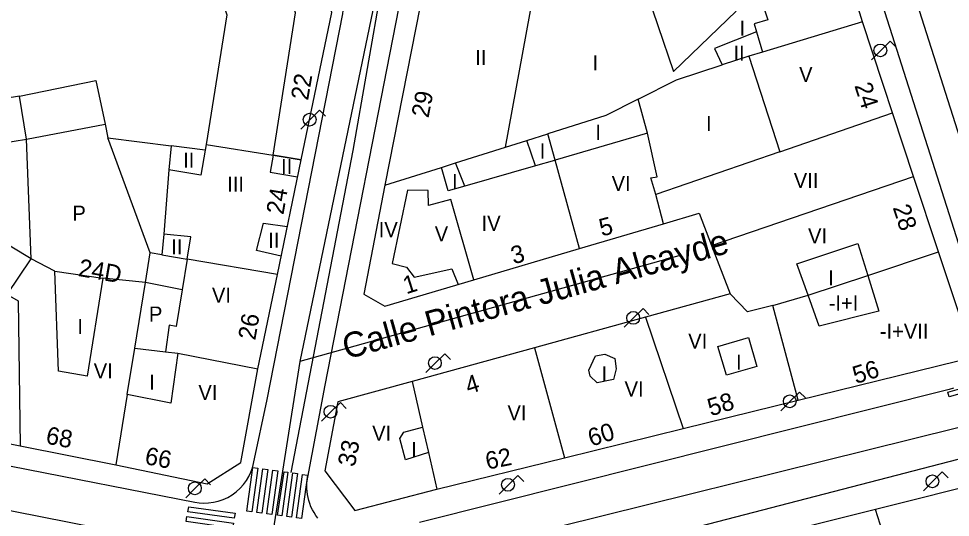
# Model space of a CAD drawing. Extents: x 282771 to 285132, y 4823109 to 4825496.
# Drawn here: x 284723.9 to 284816.8, y 4823569.9 to 4823619.7 of the extents above; entities that cross this region are included whole.
import ezdxf

# ---------------------------------------------------------------- set-up
doc = ezdxf.new("R2010")
doc.units = 0
for name, color, linetype in [('ACERA-BORDILLO', 7, 'Continuous'), ('CALLE-EJE', 7, 'Continuous'), ('CALLE-TEXTO', 7, 'Continuous'), ('EDIFICIO', 7, 'Continuous'), ('FAROLA', 7, 'Continuous'), ('INTERIOR-EDIFICIO', 7, 'Continuous'), ('MEDIANERA', 7, 'Continuous'), ('NUM-LOCAL', 7, 'Continuous'), ('NUM-PORTAL', 7, 'Continuous'), ('PASO-PEATONES', 7, 'Continuous'), ('SENAL-VIARIA', 7, 'Continuous'), ('TXT-ALTURA-EDIFICIO', 7, 'Continuous')]:
    doc.layers.add(name, color=color, linetype=linetype)

msp = doc.modelspace()

# ---------------------------------------------------------------- linework, layer by layer
at = {"layer": 'ACERA-BORDILLO'}
for points in [[(284779.013, 4823718.49), (284820.197, 4823589.07)], [(284754.484, 4823583.121), (284762.424, 4823623.742), (284738.025, 4823702.852)], [(284741.941, 4823571.397), (284742.401, 4823571.37), (284742.874, 4823571.387), (284743.356, 4823571.45), (284743.838, 4823571.562), (284744.314, 4823571.725), (284744.776, 4823571.937), (284745.217, 4823572.196), (284745.628, 4823572.499), (284746.005, 4823572.84), (284746.342, 4823573.214), (284746.635, 4823573.613), (284746.883, 4823574.031), (284747.084, 4823574.46), (284747.24, 4823574.893), (284747.353, 4823575.324), (284748.714, 4823581.691), (284756.234, 4823620.142), (284756.284, 4823620.482), (284756.344, 4823621.482), (284756.184, 4823622.902), (284753.804, 4823631.292), (284738.785, 4823677.662), (284731.02, 4823701.578)], [(284753.77, 4823569.863), (284753.565, 4823570.135), (284753.38, 4823570.418), (284753.216, 4823570.71), (284753.074, 4823571.009), (284752.953, 4823571.313), (284752.854, 4823571.619), (284752.718, 4823572.23), (284752.66, 4823572.828), (284752.673, 4823573.4), (284752.745, 4823573.938), (284754.484, 4823583.121)], [(284817.096, 4823582.838), (284816.651, 4823582.704), (284763.884, 4823569.441)], [(284704.866, 4823578.653), (284741.5, 4823571.463), (284741.941, 4823571.397)], [(284835.874, 4823539.321), (284825.341, 4823572.824), (284825.192, 4823573.235), (284825.001, 4823573.644), (284824.767, 4823574.044), (284824.49, 4823574.43), (284824.171, 4823574.795), (284823.813, 4823575.131), (284823.42, 4823575.433), (284822.996, 4823575.697), (284822.549, 4823575.916), (284822.084, 4823576.09), (284821.609, 4823576.215), (284821.131, 4823576.293), (284820.657, 4823576.323), (284820.193, 4823576.31), (284819.745, 4823576.255), (284819.317, 4823576.164), (284765.164, 4823562.131)]]:
    msp.add_lwpolyline(points, dxfattribs=at)
at = {"layer": 'CALLE-EJE'}
for points in [[(284778.906, 4823729.732), (284826.244, 4823581.042)], [(284730.739, 4823714.345), (284759.394, 4823621.282), (284751.964, 4823585.481)], [(284789.974, 4823596.072), (284751.964, 4823585.481)], [(284751.964, 4823585.481), (284748.814, 4823565.511)], [(284826.244, 4823581.042), (284760.102, 4823564.626), (284748.814, 4823565.511)], [(284748.814, 4823565.511), (284703.573, 4823574.454)]]:
    msp.add_lwpolyline(points, dxfattribs=at)
at = {"layer": 'EDIFICIO'}
for points in [[(284713.164, 4823579.241), (284724.104, 4823577.061), (284733.614, 4823575.171), (284742.714, 4823573.281), (284746.074, 4823575.411), (284747.764, 4823584.751), (284749.724, 4823594.161), (284752.104, 4823605.592), (284755.164, 4823620.262), (284737.875, 4823674.562), (284734.475, 4823685.262), (284729.125, 4823702.342), (284727.015, 4823703.412), (284719.095, 4823700.892)], [(284818.404, 4823588.032), (284815.614, 4823596.422), (284813.124, 4823603.932), (284808.024, 4823619.342), (284805.724, 4823626.812), (284801.015, 4823642.182), (284798.275, 4823650.612), (284795.255, 4823659.943), (284791.735, 4823670.843), (284788.955, 4823679.863), (284785.905, 4823689.783), (284782.065, 4823702.653)], [(284763.944, 4823620.932), (284760.444, 4823603.042), (284758.324, 4823592.191), (284760.434, 4823591.001), (284769.304, 4823593.622), (284779.814, 4823596.732), (284788.184, 4823599.202), (284791.744, 4823600.262), (284792.974, 4823597.032), (284794.834, 4823592.212), (284786.394, 4823589.892), (284775.334, 4823586.842), (284763.144, 4823583.491), (284755.744, 4823581.461), (284754.444, 4823574.591), (284757.454, 4823570.621), (284765.624, 4823572.751), (284778.324, 4823575.872), (284790.164, 4823578.792), (284801.624, 4823581.612), (284817.574, 4823585.542)], [(284825.184, 4823566.192), (284823.174, 4823572.532), (284821.114, 4823573.692), (284809.314, 4823570.722), (284798.444, 4823567.992)]]:
    msp.add_lwpolyline(points, dxfattribs=at)
at = {"layer": 'FAROLA'}
for p, q in [((284810.792, 4823617.419), (284809.852, 4823616.489)), ((284811.382, 4823616.829), (284810.792, 4823617.419)), ((284809.852, 4823616.489), (284808.922, 4823615.549)), ((284753.921, 4823610.522), (284752.981, 4823609.592)), ((284754.511, 4823609.932), (284753.921, 4823610.522)), ((284752.981, 4823609.592), (284752.051, 4823608.652)), ((284786.162, 4823590.761), (284785.222, 4823589.831)), ((284786.752, 4823590.171), (284786.162, 4823590.761)), ((284785.222, 4823589.831), (284784.292, 4823588.891)), ((284766.401, 4823586.254), (284765.461, 4823585.324)), ((284766.991, 4823585.664), (284766.401, 4823586.254)), ((284765.461, 4823585.324), (284764.531, 4823584.384)), ((284801.762, 4823582.441), (284800.822, 4823581.511)), ((284802.352, 4823581.851), (284801.762, 4823582.441)), ((284756.001, 4823581.401), (284755.061, 4823580.471)), ((284756.591, 4823580.811), (284756.001, 4823581.401)), ((284800.822, 4823581.511), (284799.892, 4823580.571)), ((284755.061, 4823580.471), (284754.131, 4823579.531)), ((284815.976, 4823574.467), (284815.036, 4823573.537)), ((284816.566, 4823573.877), (284815.976, 4823574.467)), ((284742.48, 4823573.774), (284741.54, 4823572.844)), ((284743.07, 4823573.184), (284742.48, 4823573.774)), ((284773.681, 4823574.121), (284772.741, 4823573.191)), ((284774.271, 4823573.531), (284773.681, 4823574.121)), ((284815.036, 4823573.537), (284814.106, 4823572.597)), ((284741.54, 4823572.844), (284740.61, 4823571.904)), ((284772.741, 4823573.191), (284771.811, 4823572.251))]:
    msp.add_line(p, q, dxfattribs=at)
for centre in [(284809.812, 4823616.489), (284752.941, 4823609.592), (284785.182, 4823589.831), (284765.421, 4823585.324), (284800.782, 4823581.511), (284755.021, 4823580.471), (284772.701, 4823573.191), (284814.996, 4823573.537), (284741.5, 4823572.844)]:
    msp.add_circle(centre, 0.638, dxfattribs=at)
at = {"layer": 'INTERIOR-EDIFICIO'}
for points in [[(284723.464, 4823677.151), (284725.227, 4823677.717), (284727.331, 4823671.172), (284728.283, 4823671.478), (284744.674, 4823620.052), (284742.624, 4823607.111), (284742.524, 4823606.551), (284739.125, 4823606.979), (284738.924, 4823604.581)], [(284797.964, 4823621.422), (284798.584, 4823619.542), (284797.234, 4823619.122), (284797.454, 4823618.352), (284798.054, 4823616.33), (284796.704, 4823615.922), (284799.784, 4823606.392), (284787.434, 4823602.122), (284786.934, 4823603.792), (284787.564, 4823603.892), (284786.614, 4823608.242), (284777.39, 4823605.542), (284777.354, 4823605.532), (284775.434, 4823604.982), (284768.414, 4823602.972), (284766.748, 4823602.493), (284766.074, 4823604.832), (284767.484, 4823605.282), (284772.442, 4823606.848), (284775.244, 4823622.092)], [(284712.394, 4823605.641), (284724.734, 4823607.641), (284724.044, 4823611.931), (284714.444, 4823610.357)], [(284738.924, 4823604.581), (284738.394, 4823598.181), (284738.225, 4823596.113), (284740.734, 4823595.681), (284740.234, 4823592.631), (284739.634, 4823588.961), (284738.944, 4823589.111), (284738.574, 4823586.459), (284739.814, 4823586.321), (284739.094, 4823581.321), (284734.754, 4823582.191), (284735.504, 4823586.801), (284736.574, 4823593.371), (284732.344, 4823593.801), (284730.784, 4823584.031), (284727.914, 4823584.531), (284727.544, 4823594.501), (284725.194, 4823595.711), (284712.334, 4823603.441)], [(284802.604, 4823592.092), (284801.494, 4823595.222), (284807.574, 4823597.252), (284808.554, 4823594.042), (284809.654, 4823590.492), (284803.724, 4823588.992), (284802.604, 4823592.092)], [(284794.464, 4823584.112), (284793.624, 4823586.982), (284796.654, 4823587.862), (284797.484, 4823584.992), (284794.464, 4823584.112)], [(284783.354, 4823585.782), (284783.484, 4823584.752), (284783.234, 4823583.692), (284781.604, 4823583.352), (284780.894, 4823584.012), (284780.774, 4823584.632), (284781.424, 4823586.042), (284782.344, 4823586.202), (284783.354, 4823585.782)], [(284764.78, 4823576.404), (284762.484, 4823575.671), (284761.934, 4823577.801), (284762.334, 4823578.421), (284764.199, 4823578.922), (284764.78, 4823576.404)]]:
    msp.add_lwpolyline(points, dxfattribs=at)
at = {"layer": 'MEDIANERA'}
for p, q in [((284808.024, 4823619.342), (284798.054, 4823616.33)), ((284796.704, 4823615.922), (284794.044, 4823615.053)), ((284786.614, 4823608.242), (284785.674, 4823611.622)), ((284799.784, 4823606.392), (284811.024, 4823610.282)), ((284732.552, 4823609.129), (284732.834, 4823607.771)), ((284774.568, 4823607.52), (284776.664, 4823608.182)), ((284737.054, 4823596.311), (284732.834, 4823607.771)), ((284732.834, 4823607.771), (284739.125, 4823606.979)), ((284742.624, 4823607.111), (284749.315, 4823606.039)), ((284772.442, 4823606.848), (284774.568, 4823607.52)), ((284775.434, 4823604.982), (284774.568, 4823607.52)), ((284768.414, 4823602.972), (284767.484, 4823605.282)), ((284760.444, 4823603.042), (284766.074, 4823604.832)), ((284792.974, 4823597.032), (284813.124, 4823603.932)), ((284788.184, 4823599.202), (284787.434, 4823602.122)), ((284738.225, 4823596.113), (284737.054, 4823596.311)), ((284727.544, 4823594.501), (284732.344, 4823593.801)), ((284801.624, 4823581.612), (284799.104, 4823591.072)), ((284786.394, 4823589.892), (284790.164, 4823578.792)), ((284735.504, 4823586.801), (284738.574, 4823586.459)), ((284775.334, 4823586.842), (284778.324, 4823575.872)), ((284739.814, 4823586.321), (284747.764, 4823584.751)), ((284763.144, 4823583.491), (284764.199, 4823578.922)), ((284734.754, 4823582.191), (284733.614, 4823575.171)), ((284764.78, 4823576.404), (284765.624, 4823572.751)), ((284811.784, 4823563.192), (284809.314, 4823570.722))]:
    msp.add_line(p, q, dxfattribs=at)
for points in [[(284749.314, 4823606.032), (284751.544, 4823620.242), (284734.455, 4823673.463)], [(284786.064, 4823623.602), (284789.204, 4823614.372), (284795.434, 4823620.412)], [(284797.454, 4823618.352), (284793.294, 4823616.672), (284794.044, 4823615.053)], [(284785.674, 4823611.622), (284789.484, 4823613.562), (284794.044, 4823615.053)], [(284724.044, 4823611.931), (284731.644, 4823613.491), (284732.552, 4823609.129)], [(284785.674, 4823611.622), (284782.454, 4823609.992), (284776.664, 4823608.182)], [(284722.814, 4823592.171), (284725.194, 4823595.711), (284724.734, 4823607.641), (284732.552, 4823609.129)], [(284779.814, 4823596.732), (284777.39, 4823605.542), (284776.664, 4823608.182)], [(284742.524, 4823606.551), (284742.104, 4823604.061), (284738.924, 4823604.581)], [(284749.314, 4823606.032), (284749.004, 4823604.351), (284751.744, 4823603.892)], [(284749.315, 4823606.039), (284752.104, 4823605.592), (284749.315, 4823606.039)], [(284769.304, 4823593.622), (284766.996, 4823601.632), (284764.794, 4823601.032), (284764.764, 4823602.532), (284762.684, 4823602.552), (284761.154, 4823595.242), (284762.604, 4823594.872), (284763.354, 4823593.872), (284767.094, 4823594.712), (284767.744, 4823593.162)], [(284750.104, 4823595.981), (284747.654, 4823596.551), (284748.334, 4823599.271), (284750.714, 4823598.921)], [(284749.724, 4823594.161), (284740.734, 4823595.681), (284741.094, 4823597.901), (284738.394, 4823598.181)], [(284740.234, 4823592.631), (284736.574, 4823593.371), (284737.054, 4823596.311)], [(284799.104, 4823591.072), (284802.604, 4823592.092), (284808.554, 4823594.042), (284815.614, 4823596.422)], [(284722.814, 4823592.171), (284723.894, 4823591.521), (284724.104, 4823577.061)], [(284799.104, 4823591.072), (284796.574, 4823590.442), (284794.834, 4823592.212)]]:
    msp.add_lwpolyline(points, dxfattribs=at)
at = {"layer": 'PASO-PEATONES'}
for points in [[(284816.523, 4823582.428), (284820.501, 4823583.57), (284820.636, 4823583.089), (284816.659, 4823581.947)], [(284746.689, 4823570.569), (284747.287, 4823574.916), (284747.783, 4823574.848), (284747.184, 4823570.501)], [(284747.68, 4823570.433), (284748.278, 4823574.78), (284748.773, 4823574.711), (284748.175, 4823570.365)], [(284748.67, 4823570.297), (284749.269, 4823574.643), (284749.764, 4823574.575), (284749.166, 4823570.229)], [(284749.723, 4823570.152), (284750.385, 4823574.49), (284750.755, 4823574.439), (284750.156, 4823570.092)], [(284750.652, 4823570.024), (284751.25, 4823574.371), (284751.745, 4823574.302), (284751.147, 4823569.956)], [(284751.642, 4823569.888), (284752.241, 4823574.234), (284752.736, 4823574.166), (284752.138, 4823569.82)], [(284740.8, 4823570.51), (284740.886, 4823571.003), (284745.514, 4823570.35), (284745.427, 4823569.857)], [(284740.626, 4823569.524), (284740.713, 4823570.017), (284745.34, 4823569.365), (284745.253, 4823568.872)]]:
    msp.add_lwpolyline(points, close=True, dxfattribs=at)
at = {"layer": 'SENAL-VIARIA'}
msp.add_lwpolyline([(284750.625, 4823661.737), (284749.123, 4823661.142), (284760.249, 4823625.941), (284760.304, 4823624.9), (284760.085, 4823622.901), (284757.237, 4823606.519), (284751.081, 4823574.413)], dxfattribs=at)

# ---------------------------------------------------------------- texts
at = {"layer": 'CALLE-TEXTO'}
msp.add_text('Calle Pintora Julia Alcayde', height=2.5, rotation=15.56904, dxfattribs=at).set_placement((284756.605, 4823585.678))
at = {"layer": 'NUM-LOCAL'}
msp.add_text('62', height=1.75, rotation=11.16058, dxfattribs=at).set_placement((284770.641, 4823574.692))
at = {"layer": 'NUM-PORTAL'}
for s, rotation, p in [('22', 80.41953, (284752.781, 4823611.447)), ('24', 287.93941, (284807.203, 4823612.991)), ('29', 79.08955, (284764.78, 4823609.7)), ('24', 80.41953, (284750.326, 4823600.056)), ('28', 287.93941, (284811.03, 4823600.836)), ('5', 14.98063, (284782.049, 4823597.927)), ('3', 14.98063, (284773.254, 4823595.16)), ('24D', 350.14048, (284729.811, 4823594.014)), ('1', 17.48061, (284762.565, 4823592.175)), ('26', 80.41953, (284747.521, 4823587.541)), ('56', 17.48061, (284807.368, 4823583.227)), ('4', 17.48061, (284768.772, 4823582.201)), ('58', 17.48061, (284792.911, 4823580.004)), ('60', 17.48061, (284780.995, 4823576.984)), ('68', 348.83046, (284726.563, 4823577.325)), ('33', 79.08955, (284757.439, 4823574.909)), ('66', 348.83046, (284736.427, 4823575.28))]:
    msp.add_text(s, height=1.75, rotation=rotation, dxfattribs=at).set_placement(p)
at = {"layer": 'TXT-ALTURA-EDIFICIO'}
for s, p in [('I', (284795.773, 4823617.962)), ('II', (284769.443, 4823615.042)), ('II', (284795.173, 4823615.472)), ('I', (284781.123, 4823614.492)), ('V', (284801.715, 4823613.342)), ('I', (284792.443, 4823608.452)), ('I', (284781.413, 4823607.572)), ('I', (284775.863, 4823605.712)), ('II', (284740.333, 4823604.791)), ('II', (284750.093, 4823604.172)), ('I', (284767.133, 4823602.672)), ('VII', (284801.184, 4823602.782)), ('III', (284744.722, 4823602.401)), ('VI', (284783.035, 4823602.482)), ('P', (284729.298, 4823599.511)), ('IV', (284770.075, 4823598.502)), ('IV', (284759.825, 4823597.872)), ('V', (284765.405, 4823597.462)), ('VI', (284802.605, 4823597.252)), ('II', (284739.153, 4823596.171)), ('II', (284748.813, 4823596.811)), ('I', (284804.613, 4823593.082)), ('VI', (284743.204, 4823591.341)), ('-I+I', (284804.661, 4823590.562)), ('P', (284736.928, 4823589.461)), ('I', (284729.793, 4823588.221)), ('-I+VII', (284809.752, 4823587.742)), ('VI', (284790.664, 4823586.762)), ('I', (284795.423, 4823584.652)), ('VI', (284731.424, 4823583.791)), ('I', (284782.033, 4823583.512)), ('I', (284736.963, 4823582.661)), ('VI', (284741.854, 4823581.641)), ('VI', (284784.324, 4823581.992)), ('VI', (284772.654, 4823579.621)), ('VI', (284759.174, 4823577.581)), ('I', (284763.053, 4823575.961))]:
    msp.add_text(s, height=1.5, rotation=0.00059, dxfattribs=at).set_placement(p)

doc.saveas('drawing.dxf')
